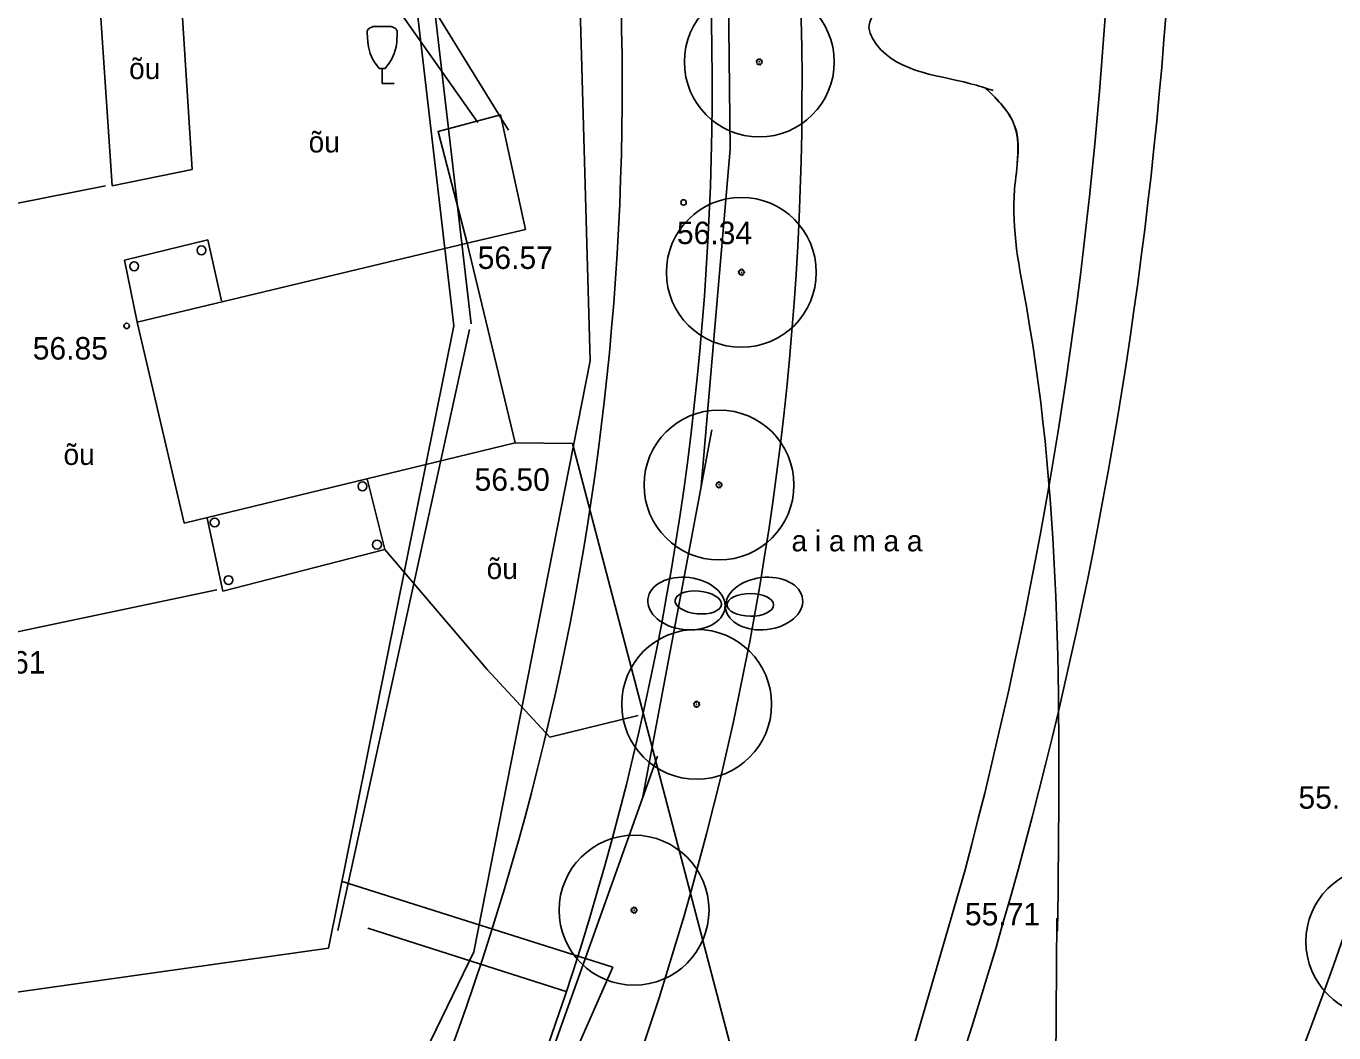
# Model space of a CAD drawing. Extents: x 9156 to 9809, y 2728 to 4000.
# Drawn here: x 9474.94 to 9518.57, y 3613.42 to 3646.99 of the extents above; entities that cross this region are included whole.
import ezdxf

# ---------------------------------------------------------------- set-up
doc = ezdxf.new("R2010")
doc.units = 0
for name, color, linetype in [('Level 10', 7, 'Continuous'), ('Level 11', 7, 'Continuous'), ('Level 12', 7, 'Continuous'), ('Level 15', 7, 'Continuous'), ('Level 17', 7, 'Continuous'), ('Level 18', 7, 'Continuous'), ('Level 54', 7, 'Continuous'), ('Level 56', 7, 'Continuous'), ('Level 6', 7, 'Continuous'), ('Level 7', 7, 'Continuous'), ('Level 8', 7, 'Continuous'), ('Level 9', 7, 'Continuous')]:
    doc.layers.add(name, color=color, linetype=linetype)

# ---------------------------------------------------------------- blocks, each defined once
blk = doc.blocks.new('KKITPU')
at = {"layer": 'Level 10'}
for p, q in [((-0.3, 1.9), (0.3, 1.9)), ((-0.1, 0.5), (0.1, 0.5)), ((0, 0), (0, 0.5)), ((0, 0), (0.4, 0))]:
    blk.add_line(p, q, dxfattribs=at)
for points in [[(-0.1, 0.5), (-0.2584, 0.71296), (-0.32292, 0.82471), (-0.4, 1), (-0.46128, 1.2253), (-0.48495, 1.3813), (-0.5, 1.7), (-0.49794, 1.74158), (-0.46834, 1.81302), (-0.42803, 1.8501), (-0.3, 1.9)], [(0.1, 0.5), (0.2584, 0.71296), (0.32292, 0.82471), (0.4, 1), (0.46128, 1.2253), (0.48495, 1.3813), (0.5, 1.7), (0.49794, 1.74158), (0.46834, 1.81302), (0.42803, 1.8501), (0.3, 1.9)]]:
    blk.add_lwpolyline(points, dxfattribs=at)

msp = doc.modelspace()

# ---------------------------------------------------------------- linework, layer by layer
at = {"layer": 'Level 11'}
msp.add_lwpolyline([(9460.093, 3663.174), (9465.166, 3613.436), (9485.029, 3616.24), (9489.206, 3636.991), (9485.477, 3669.088)], close=True, dxfattribs=at)
msp.add_lwpolyline([(9460.093, 3663.174), (9465.166, 3613.436), (9485.029, 3616.24), (9489.206, 3636.991), (9485.477, 3669.088)], close=True, dxfattribs=at)
at = {"layer": 'Level 12'}
for p, q in [((9498.425, 3642.889), (9498.274, 3656.637)), ((9497.468, 3631.649), (9498.425, 3642.889)), ((9495.504, 3621.232), (9497.821, 3633.523)), ((9496.009, 3622.645), (9489.213, 3603.61)), ((9492.988, 3614.789), (9486.343, 3616.904))]:
    msp.add_line(p, q, dxfattribs=at)
at = {"layer": 'Level 15'}
for p, q in [((9494.516, 3615.604), (9485.455, 3618.475)), ((9485.606, 3595.511), (9494.516, 3615.604))]:
    msp.add_line(p, q, dxfattribs=at)
at = {"layer": 'Level 17'}
for centre, radius, start, end in [((9401.428, 3645.017), 96.4, 336.6816, 11.68552), ((9401.428, 3645.017), 93.4, 336.6816, 9.31071), ((9404.886, 3655.965), 123.6, 323.52136, 355.44602), ((9404.886, 3655.965), 126.6, 332.03745, 355.44602)]:
    msp.add_arc(centre, radius, start, end, dxfattribs=at)
at = {"layer": 'Level 18'}
msp.add_line((9506.267, 3618.855), (9504.401, 3612.423), dxfattribs=at)
for centre, radius, start, end in [((9360.923, 3657.331), 150.35, 345.17244, 6.60878), ((9363.731, 3658.501), 149.65, 340.45546, 2.72499), ((9401.428, 3645.017), 99.4, 336.6816, 11.68552), ((9404.886, 3655.965), 120.6, 323.52136, 355.44602)]:
    msp.add_arc(centre, radius, start, end, dxfattribs=at)
at = {"layer": 'Level 54'}
for p, q in [((9485.794, 3649.763), (9490.016, 3643.773)), ((9480.485, 3642.21), (9477.814, 3641.67)), ((9478.223, 3639.191), (9481.001, 3639.863)), ((9481.001, 3639.863), (9481.464, 3637.825)), ((9478.651, 3637.118), (9478.223, 3639.191)), ((9491.256, 3633.089), (9493.175, 3633.069)), ((9493.175, 3633.069), (9499.513, 3608.905)), ((9486.904, 3629.534), (9486.325, 3631.897)), ((9480.977, 3630.577), (9481.51, 3628.145)), ((9481.51, 3628.145), (9486.904, 3629.534)), ((9486.904, 3629.534), (9490.328, 3625.532)), ((9490.328, 3625.532), (9492.411, 3623.274)), ((9492.411, 3623.274), (9495.363, 3624.003)), ((9509.331, 3617.247), (9509.192, 3600.227))]:
    msp.add_line(p, q, dxfattribs=at)
for points in [[(9486.718, 3650.531), (9491.037, 3643.521)], [(9480.016, 3649.553), (9480.485, 3642.21)], [(9477.814, 3641.67), (9477.312, 3649.078)], [(9477.592, 3641.669), (9471.619, 3640.488), (9471.203, 3639.724), (9471.133, 3638.821), (9473.842, 3626.628), (9481.307, 3628.191)]]:
    msp.add_lwpolyline(points, dxfattribs=at)
msp.add_lwpolyline([(9480.214, 3630.414), (9491.256, 3633.089), (9489.659, 3639.758), (9491.603, 3640.21), (9490.77, 3644.031), (9488.686, 3643.475), (9489.659, 3639.758), (9478.651, 3637.118)], close=True, dxfattribs=at)
for centre, radius in [((9496.875, 3641.111), 0.0909), ((9480.792, 3639.515), 0.148), ((9478.547, 3638.983), 0.148), ((9478.295, 3636.993), 0.0909), ((9486.163, 3631.642), 0.148), ((9481.232, 3630.438), 0.148), ((9486.649, 3629.697), 0.148), ((9481.695, 3628.516), 0.148)]:
    msp.add_circle(centre, radius, dxfattribs=at)
for points in [[(9503.272, 3647.897), (9503.353, 3648.27), (9503.353, 3647.78), (9503.06, 3646.932), (9503.19, 3646.573), (9506.451, 3645.072), (9507.201, 3644.844)], [(9506.964, 3644.916), (9507.92, 3643.669), (9508.009, 3642.411)], [(9506.964, 3644.916), (9507.92, 3643.669), (9507.919, 3641.554), (9508.311, 3637.639), (9509.353, 3616.813)]]:
    msp.add_spline(points, degree=3, dxfattribs=at)
at = {"layer": 'Level 56'}
msp.add_line((9506.267, 3618.855), (9504.401, 3612.423), dxfattribs=at)
for centre, radius, start, end in [((9360.923, 3657.331), 150.35, 345.17244, 6.60878), ((9363.731, 3658.501), 149.65, 340.45546, 2.72499), ((9401.428, 3645.017), 99.4, 336.6816, 11.68552), ((9401.428, 3645.017), 96.4, 336.6816, 11.68552), ((9401.428, 3645.017), 93.4, 336.6816, 9.31071), ((9404.886, 3655.965), 120.6, 323.52136, 355.44602), ((9404.886, 3655.965), 123.6, 323.52136, 355.44602), ((9404.886, 3655.965), 126.6, 332.03745, 355.44602)]:
    msp.add_arc(centre, radius, start, end, dxfattribs=at)
at = {"layer": 'Level 6'}
for p, q in [((9486.057, 3669.156), (9489.786, 3637.058)), ((9489.733, 3636.876), (9485.346, 3616.836))]:
    msp.add_line(p, q, dxfattribs=at)
at = {"layer": 'Level 7'}
for p, q in [((9493.16, 3657.324), (9493.756, 3635.827)), ((9493.756, 3635.827), (9489.878, 3616.121)), ((9489.878, 3616.121), (9484.806, 3605.67))]:
    msp.add_line(p, q, dxfattribs=at)
at = {"layer": 'Level 8'}
for centre, major_axis, ratio in [((9496.97, 3627.734), (1.285, -0.15), 0.674652), ((9496.97, 3627.734), (1.285, -0.15), 0.674652), ((9496.97, 3627.734), (1.285, -0.15), 0.674652), ((9496.97, 3627.734), (1.285, -0.15), 0.674652), ((9499.562, 3627.734), (-1.285, -0.15), 0.674652), ((9499.562, 3627.734), (-1.285, -0.15), 0.674652), ((9499.562, 3627.734), (-1.285, -0.15), 0.674652), ((9499.562, 3627.734), (-1.285, -0.15), 0.674652), ((9497.365, 3627.77), (0.774, -0.072), 0.486914), ((9497.365, 3627.77), (0.774, -0.072), 0.486914), ((9497.365, 3627.77), (0.774, -0.072), 0.486914), ((9497.365, 3627.77), (0.774, -0.072), 0.486914), ((9499.102, 3627.69), (-0.778, 0.002), 0.486914), ((9499.102, 3627.69), (-0.778, 0.002), 0.486914), ((9499.102, 3627.69), (-0.778, 0.002), 0.486914), ((9499.102, 3627.69), (-0.778, 0.002), 0.486914)]:
    msp.add_ellipse(centre, major_axis=major_axis, ratio=ratio, dxfattribs=at)
at = {"layer": 'Level 9'}
for p, q in [((9499.323, 3645.81), (9499.301, 3645.812)), ((9499.301, 3645.784), (9499.322, 3645.787)), ((9499.309, 3645.84), (9499.329, 3645.832)), ((9499.341, 3645.85), (9499.325, 3645.864)), ((9499.346, 3645.882), (9499.358, 3645.864)), ((9499.379, 3645.874), (9499.372, 3645.894)), ((9499.411, 3645.797), (9499.39, 3645.797)), ((9499.401, 3645.899), (9499.401, 3645.877)), ((9499.401, 3645.786), (9499.401, 3645.807)), ((9499.422, 3645.874), (9499.428, 3645.895)), ((9499.454, 3645.883), (9499.444, 3645.864)), ((9499.46, 3645.85), (9499.477, 3645.864)), ((9499.492, 3645.84), (9499.473, 3645.83)), ((9499.479, 3645.809), (9499.5, 3645.813)), ((9499.5, 3645.784), (9499.479, 3645.788)), ((9499.329, 3645.765), (9499.309, 3645.756)), ((9499.324, 3645.732), (9499.341, 3645.747)), ((9499.358, 3645.731), (9499.346, 3645.713)), ((9499.372, 3645.702), (9499.378, 3645.722)), ((9499.401, 3645.719), (9499.4, 3645.697)), ((9499.428, 3645.701), (9499.423, 3645.722)), ((9499.443, 3645.731), (9499.455, 3645.713)), ((9499.477, 3645.733), (9499.461, 3645.747)), ((9499.473, 3645.766), (9499.493, 3645.757)), ((9498.726, 3638.793), (9498.704, 3638.796)), ((9498.712, 3638.823), (9498.733, 3638.815)), ((9498.745, 3638.833), (9498.728, 3638.847)), ((9498.749, 3638.866), (9498.761, 3638.847)), ((9498.782, 3638.857), (9498.776, 3638.878)), ((9498.804, 3638.882), (9498.804, 3638.86)), ((9498.825, 3638.857), (9498.831, 3638.878)), ((9498.858, 3638.866), (9498.847, 3638.847)), ((9498.863, 3638.833), (9498.88, 3638.847)), ((9498.895, 3638.823), (9498.876, 3638.813)), ((9498.882, 3638.792), (9498.903, 3638.796)), ((9498.704, 3638.767), (9498.726, 3638.771)), ((9498.732, 3638.749), (9498.713, 3638.739)), ((9498.728, 3638.716), (9498.744, 3638.73)), ((9498.761, 3638.715), (9498.749, 3638.697)), ((9498.775, 3638.685), (9498.781, 3638.706)), ((9498.814, 3638.78), (9498.793, 3638.78)), ((9498.804, 3638.702), (9498.803, 3638.681)), ((9498.804, 3638.77), (9498.804, 3638.791)), ((9498.832, 3638.685), (9498.826, 3638.706)), ((9498.846, 3638.715), (9498.858, 3638.697)), ((9498.881, 3638.716), (9498.864, 3638.731)), ((9498.876, 3638.749), (9498.896, 3638.741)), ((9498.904, 3638.768), (9498.882, 3638.771)), ((9497.98, 3631.702), (9497.958, 3631.705)), ((9497.958, 3631.677), (9497.98, 3631.68)), ((9497.967, 3631.733), (9497.987, 3631.724)), ((9497.986, 3631.658), (9497.967, 3631.648)), ((9497.999, 3631.743), (9497.982, 3631.756)), ((9497.982, 3631.625), (9497.998, 3631.639)), ((9498.003, 3631.775), (9498.015, 3631.757)), ((9498.016, 3631.624), (9498.003, 3631.606)), ((9498.029, 3631.594), (9498.035, 3631.615)), ((9498.036, 3631.766), (9498.03, 3631.787)), ((9498.069, 3631.689), (9498.048, 3631.689)), ((9498.058, 3631.612), (9498.057, 3631.59)), ((9498.058, 3631.791), (9498.058, 3631.769)), ((9498.058, 3631.679), (9498.058, 3631.7)), ((9498.079, 3631.766), (9498.085, 3631.787)), ((9498.086, 3631.594), (9498.08, 3631.615)), ((9498.1, 3631.624), (9498.112, 3631.606)), ((9498.112, 3631.775), (9498.101, 3631.756)), ((9498.117, 3631.742), (9498.134, 3631.756)), ((9498.135, 3631.626), (9498.118, 3631.64)), ((9498.15, 3631.732), (9498.13, 3631.723)), ((9498.13, 3631.658), (9498.15, 3631.65)), ((9498.136, 3631.702), (9498.157, 3631.705)), ((9498.158, 3631.677), (9498.136, 3631.681)), ((9497.221, 3624.417), (9497.241, 3624.409)), ((9497.253, 3624.427), (9497.236, 3624.441)), ((9497.258, 3624.46), (9497.269, 3624.441)), ((9497.29, 3624.451), (9497.284, 3624.472)), ((9497.312, 3624.476), (9497.312, 3624.454)), ((9497.333, 3624.451), (9497.34, 3624.472)), ((9497.366, 3624.46), (9497.355, 3624.441)), ((9497.371, 3624.427), (9497.388, 3624.441)), ((9497.404, 3624.417), (9497.384, 3624.407)), ((9497.212, 3624.361), (9497.234, 3624.365)), ((9497.234, 3624.387), (9497.213, 3624.39)), ((9497.24, 3624.343), (9497.221, 3624.333)), ((9497.236, 3624.31), (9497.252, 3624.324)), ((9497.27, 3624.309), (9497.257, 3624.291)), ((9497.283, 3624.279), (9497.289, 3624.3)), ((9497.323, 3624.374), (9497.302, 3624.374)), ((9497.312, 3624.296), (9497.311, 3624.275)), ((9497.312, 3624.364), (9497.312, 3624.385)), ((9497.34, 3624.279), (9497.334, 3624.3)), ((9497.354, 3624.309), (9497.366, 3624.29)), ((9497.389, 3624.31), (9497.373, 3624.325)), ((9497.384, 3624.343), (9497.404, 3624.334)), ((9497.39, 3624.386), (9497.412, 3624.39)), ((9497.412, 3624.362), (9497.39, 3624.365)), ((9495.146, 3617.52), (9495.124, 3617.522)), ((9495.124, 3617.494), (9495.146, 3617.498)), ((9495.132, 3617.55), (9495.152, 3617.542)), ((9495.152, 3617.475), (9495.132, 3617.466)), ((9495.147, 3617.442), (9495.164, 3617.457)), ((9495.164, 3617.56), (9495.148, 3617.574)), ((9495.169, 3617.593), (9495.181, 3617.574)), ((9495.181, 3617.442), (9495.169, 3617.423)), ((9495.202, 3617.584), (9495.195, 3617.605)), ((9495.195, 3617.412), (9495.201, 3617.433)), ((9495.234, 3617.507), (9495.213, 3617.507)), ((9495.224, 3617.429), (9495.223, 3617.407)), ((9495.224, 3617.609), (9495.224, 3617.587)), ((9495.224, 3617.496), (9495.224, 3617.517)), ((9495.245, 3617.584), (9495.251, 3617.605)), ((9495.251, 3617.411), (9495.246, 3617.432)), ((9495.266, 3617.441), (9495.278, 3617.423)), ((9495.278, 3617.593), (9495.267, 3617.574)), ((9495.283, 3617.56), (9495.3, 3617.574)), ((9495.3, 3617.443), (9495.284, 3617.457)), ((9495.315, 3617.55), (9495.296, 3617.54)), ((9495.296, 3617.476), (9495.316, 3617.467)), ((9495.302, 3617.519), (9495.323, 3617.523)), ((9495.323, 3617.494), (9495.302, 3617.498))]:
    msp.add_line(p, q, dxfattribs=at)
for centre in [(9499.401, 3645.797), (9498.804, 3638.78), (9498.058, 3631.689), (9497.312, 3624.374), (9495.224, 3617.507), (9520.136, 3616.462)]:
    msp.add_circle(centre, 2.5, dxfattribs=at)
for centre, radius, start, end in [((9499.401, 3645.798), 0.101, 155.3123, 171.7042), ((9499.401, 3645.798), 0.101, 187.9671, 204.8625), ((9499.401, 3645.798), 0.0788, 171.5431, 187.6203), ((9499.401, 3645.798), 0.101, 122.8434, 139.0222), ((9499.401, 3645.798), 0.0788, 138.6432, 154.5795), ((9499.401, 3645.798), 0.0788, 105.9559, 123.0564), ((9499.401, 3645.798), 0.101, 90.0356, 106.342), ((9499.401, 3645.798), 0.0788, 74.31, 90.043), ((9499.401, 3645.798), 0.101, 57.6108, 74.1981), ((9499.401, 3645.798), 0.0788, 41.2062, 56.7795), ((9499.401, 3645.798), 0.0788, 8.0619, 24.0332), ((9499.401, 3645.798), 0.0788, 336.0557, 352.7558), ((9499.401, 3645.798), 0.101, 24.5394, 40.9852), ((9499.401, 3645.798), 0.101, 352.27, 8.583), ((9499.401, 3645.798), 0.101, 220.7122, 237.1166), ((9499.401, 3645.798), 0.0788, 204.4529, 220.4774), ((9499.401, 3645.798), 0.0788, 237.451, 253.0843), ((9499.401, 3645.798), 0.101, 253.2952, 269.5718), ((9499.401, 3645.798), 0.0788, 269.9461, 286.3473), ((9499.401, 3645.798), 0.101, 285.972, 302.5562), ((9499.401, 3645.798), 0.0788, 302.254, 320.086), ((9499.401, 3645.798), 0.101, 319.7777, 336.0738), ((9498.804, 3638.781), 0.101, 155.3123, 171.7042), ((9498.804, 3638.781), 0.0788, 171.5431, 187.6203), ((9498.804, 3638.781), 0.101, 122.8434, 139.0222), ((9498.804, 3638.781), 0.0788, 138.6432, 154.5795), ((9498.804, 3638.781), 0.0788, 105.9559, 123.0564), ((9498.804, 3638.781), 0.101, 90.0356, 106.342), ((9498.804, 3638.781), 0.0788, 74.31, 90.043), ((9498.804, 3638.781), 0.101, 57.6108, 74.1981), ((9498.804, 3638.781), 0.0788, 41.2062, 56.7795), ((9498.804, 3638.781), 0.0788, 8.0619, 24.0332), ((9498.804, 3638.781), 0.101, 24.5394, 40.9852), ((9498.804, 3638.781), 0.101, 352.27, 8.583), ((9498.804, 3638.781), 0.101, 187.9671, 204.8625), ((9498.804, 3638.781), 0.101, 220.7122, 237.1166), ((9498.804, 3638.781), 0.0788, 204.4529, 220.4774), ((9498.804, 3638.781), 0.0788, 237.451, 253.0843), ((9498.804, 3638.781), 0.101, 253.2952, 269.5718), ((9498.804, 3638.781), 0.0788, 269.9461, 286.3473), ((9498.804, 3638.781), 0.101, 285.972, 302.5562), ((9498.804, 3638.781), 0.0788, 302.254, 320.086), ((9498.804, 3638.781), 0.0788, 336.0557, 352.7558), ((9498.804, 3638.781), 0.101, 319.7777, 336.0738), ((9498.058, 3631.69), 0.101, 155.3123, 171.7042), ((9498.058, 3631.69), 0.101, 187.9671, 204.8625), ((9498.058, 3631.69), 0.0788, 171.5431, 187.6203), ((9498.058, 3631.69), 0.101, 122.8434, 139.0222), ((9498.058, 3631.69), 0.101, 220.7122, 237.1166), ((9498.058, 3631.69), 0.0788, 204.4529, 220.4774), ((9498.058, 3631.69), 0.0788, 138.6432, 154.5795), ((9498.058, 3631.69), 0.0788, 105.9559, 123.0564), ((9498.058, 3631.69), 0.0788, 237.451, 253.0843), ((9498.058, 3631.69), 0.101, 253.2952, 269.5718), ((9498.058, 3631.69), 0.101, 90.0356, 106.342), ((9498.058, 3631.69), 0.0788, 74.31, 90.043), ((9498.058, 3631.69), 0.0788, 269.9461, 286.3473), ((9498.058, 3631.69), 0.101, 57.6108, 74.1981), ((9498.058, 3631.69), 0.101, 285.972, 302.5562), ((9498.058, 3631.69), 0.0788, 302.254, 320.086), ((9498.058, 3631.69), 0.0788, 41.2062, 56.7795), ((9498.058, 3631.69), 0.0788, 8.0619, 24.0332), ((9498.058, 3631.69), 0.0788, 336.0557, 352.7558), ((9498.058, 3631.69), 0.101, 24.5394, 40.9852), ((9498.058, 3631.69), 0.101, 319.7777, 336.0738), ((9498.058, 3631.69), 0.101, 352.27, 8.583), ((9497.312, 3624.375), 0.101, 155.3123, 171.7042), ((9497.312, 3624.375), 0.101, 122.8434, 139.0222), ((9497.312, 3624.375), 0.0788, 138.6432, 154.5795), ((9497.312, 3624.375), 0.0788, 105.9559, 123.0564), ((9497.312, 3624.375), 0.101, 90.0356, 106.342), ((9497.312, 3624.375), 0.0788, 74.31, 90.043), ((9497.312, 3624.375), 0.101, 57.6108, 74.1981), ((9497.312, 3624.375), 0.0788, 41.2062, 56.7795), ((9497.312, 3624.375), 0.0788, 8.0619, 24.0332), ((9497.312, 3624.375), 0.101, 24.5394, 40.9852), ((9497.312, 3624.375), 0.101, 187.9671, 204.8625), ((9497.312, 3624.375), 0.0788, 171.5431, 187.6203), ((9497.312, 3624.375), 0.101, 220.7122, 237.1166), ((9497.312, 3624.375), 0.0788, 204.4529, 220.4774), ((9497.312, 3624.375), 0.0788, 237.451, 253.0843), ((9497.312, 3624.375), 0.101, 253.2952, 269.5718), ((9497.312, 3624.375), 0.0788, 269.9461, 286.3473), ((9497.312, 3624.375), 0.101, 285.972, 302.5562), ((9497.312, 3624.375), 0.0788, 302.254, 320.086), ((9497.312, 3624.375), 0.0788, 336.0557, 352.7558), ((9497.312, 3624.375), 0.101, 319.7777, 336.0738), ((9497.312, 3624.375), 0.101, 352.27, 8.583), ((9495.224, 3617.508), 0.101, 155.3123, 171.7042), ((9495.224, 3617.508), 0.101, 187.9671, 204.8625), ((9495.224, 3617.508), 0.0788, 171.5431, 187.6203), ((9495.224, 3617.508), 0.101, 220.7122, 237.1166), ((9495.224, 3617.508), 0.101, 122.8434, 139.0222), ((9495.224, 3617.508), 0.0788, 138.6432, 154.5795), ((9495.224, 3617.508), 0.0788, 204.4529, 220.4774), ((9495.224, 3617.508), 0.0788, 105.9559, 123.0564), ((9495.224, 3617.508), 0.0788, 237.451, 253.0843), ((9495.224, 3617.508), 0.101, 90.0356, 106.342), ((9495.224, 3617.508), 0.0788, 74.31, 90.043), ((9495.224, 3617.508), 0.0788, 269.9461, 286.3473), ((9495.224, 3617.508), 0.101, 57.6108, 74.1981), ((9495.224, 3617.508), 0.101, 285.972, 302.5562), ((9495.224, 3617.508), 0.0788, 302.254, 320.086), ((9495.224, 3617.508), 0.0788, 41.2062, 56.7795), ((9495.224, 3617.508), 0.0788, 8.0619, 24.0332), ((9495.224, 3617.508), 0.0788, 336.0557, 352.7558), ((9495.224, 3617.508), 0.101, 24.5394, 40.9852), ((9495.224, 3617.508), 0.101, 319.7777, 336.0738), ((9495.224, 3617.508), 0.101, 352.27, 8.583), ((9495.224, 3617.508), 0.101, 253.2952, 269.5718)]:
    msp.add_arc(centre, radius, start, end, dxfattribs=at)

# ---------------------------------------------------------------- block references
at = {"layer": 'Level 54'}
msp.add_blockref('KKITPU', (9486.822, 3645.078), dxfattribs=at)

# ---------------------------------------------------------------- texts
for s, height, p in [('õu', 0.7, (9478.378, 3645.227)), ('õu', 0.7, (9484.368, 3642.778)), ('56.34', 0.75, (9496.653, 3639.72)), ('56.57', 0.75, (9490.007, 3638.894)), ('56.85', 0.75, (9475.163, 3635.872)), ('õu', 0.7, (9476.191, 3632.357)), ('56.50', 0.75, (9489.903, 3631.495)), ('a i a m a a', 0.7, (9500.477, 3629.476)), ('õu', 0.7, (9490.306, 3628.554)), ('56.61', 0.75, (9473.079, 3625.399)), ('55.13', 0.75, (9517.388, 3620.892)), ('55.71', 0.75, (9506.26, 3617.001))]:
    msp.add_text(s, height=height, dxfattribs=at).set_placement(p)

doc.saveas('drawing.dxf')
